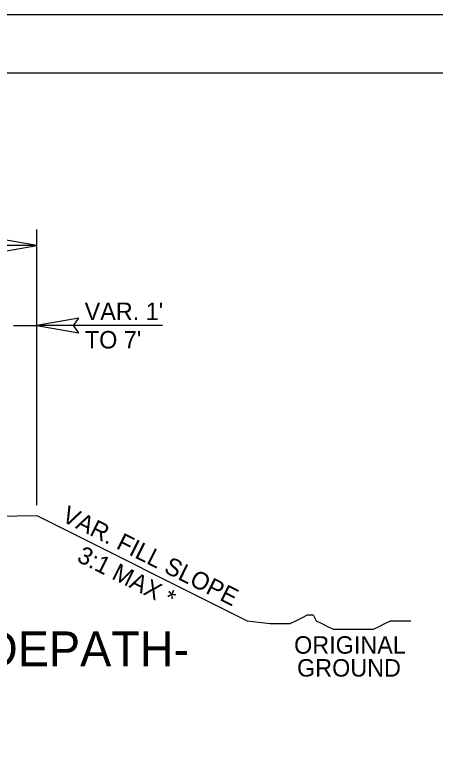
# Model space of a CAD drawing. Extents: x 1487909 to 1489267, y 497866 to 499814.
# Drawn here: x 1489011.53 to 1489029.56, y 498305.41 to 498337.52 of the extents above; entities that cross this region are included whole.
import ezdxf

# ---------------------------------------------------------------- set-up
doc = ezdxf.new("R2010")
doc.units = 0
for name, color, linetype in [('Prop Dimension', 7, 'Continuous'), ('Prop Dimension Text', 7, 'Continuous'), ('Prop Terminator CELL', 7, 'Continuous'), ('Sheet Plot Border Outside CELL', 7, 'Continuous'), ('Sheet Title CELL', 7, 'Continuous'), ('Sheet Typical CELL', 7, 'Continuous'), ('Typical Hinge Slope Arterial CELL', 7, 'Continuous'), ('Typical Pavement Slope CELL', 7, 'Continuous')]:
    doc.layers.add(name, color=color, linetype=linetype)

msp = doc.modelspace()

# ---------------------------------------------------------------- linework, layer by layer
at = {"layer": 'Prop Dimension'}
for p, q in [((1489012.464, 498316.478), (1489012.464, 498328.309)), ((1489012.464, 498327.619), (1488992.964, 498327.619)), ((1489011.464, 498324.188), (1489012.464, 498324.188)), ((1489017.855, 498324.188), (1489012.464, 498324.188))]:
    msp.add_line(p, q, dxfattribs=at)
at = {"layer": 'Prop Terminator CELL'}
for points in [[(1489010.664, 498327.309), (1489012.464, 498327.619), (1489010.654, 498327.939), (1489010.884, 498327.619)], [(1489014.264, 498324.498), (1489012.464, 498324.188), (1489014.274, 498323.868), (1489014.044, 498324.188)]]:
    msp.add_lwpolyline(points, close=True, dxfattribs=at)
at = {"layer": 'Sheet Plot Border Outside CELL'}
msp.add_lwpolyline([(1489051.664, 498337.52), (1488883.264, 498337.52), (1488883.264, 498227.52), (1489051.664, 498227.52)], close=True, dxfattribs=at)
at = {"layer": 'Sheet Typical CELL'}
msp.add_lwpolyline([(1489049.964, 498335.02), (1488899.964, 498335.02), (1488899.964, 498230.02), (1489049.964, 498230.02)], close=True, dxfattribs=at)
at = {"layer": 'Typical Hinge Slope Arterial CELL'}
msp.add_line((1489012.464, 498316.033), (1489021.493, 498311.519), dxfattribs=at)
msp.add_lwpolyline([(1489021.493, 498311.519), (1489022.478, 498311.396), (1489022.725, 498311.396), (1489023.095, 498311.396), (1489023.341, 498311.396), (1489023.587, 498311.519), (1489023.834, 498311.642), (1489024.08, 498311.766), (1489024.326, 498311.766), (1489024.45, 498311.519), (1489024.696, 498311.396), (1489024.943, 498311.272), (1489025.189, 498311.149), (1489025.436, 498311.149), (1489025.682, 498311.149), (1489025.928, 498311.149), (1489026.175, 498311.149), (1489026.421, 498311.149), (1489026.667, 498311.149), (1489026.914, 498311.149), (1489027.16, 498311.272), (1489027.407, 498311.396), (1489027.653, 498311.519), (1489028.023, 498311.519), (1489028.269, 498311.519), (1489028.516, 498311.519)], dxfattribs=at)
at = {"layer": 'Typical Pavement Slope CELL'}
msp.add_line((1488993.463, 498315.653), (1489012.464, 498316.033), dxfattribs=at)

# ---------------------------------------------------------------- texts
at = {"layer": 'Prop Dimension Text'}
for s, p in [("VAR. 1'", (1489014.521, 498324.423)), ("TO 7'", (1489014.531, 498323.204))]:
    msp.add_text(s, height=0.75, dxfattribs=at).set_placement(p)
at = {"layer": 'Sheet Title CELL'}
msp.add_text('C -SIDEPATH-', height=1.5, dxfattribs=at).set_placement((1489005.633, 498309.558))
at = {"layer": 'Typical Hinge Slope Arterial CELL'}
for s, p in [('VAR. FILL SLOPE', (1489013.489, 498315.81)), ('3:1 MAX *', (1489014.143, 498314.086))]:
    msp.add_text(s, height=0.75, rotation=333.4658, dxfattribs=at).set_placement(p)
for s, p in [('ORIGINAL', (1489023.51, 498310.102)), ('GROUND', (1489023.636, 498309.119))]:
    msp.add_text(s, height=0.75, dxfattribs=at).set_placement(p)

doc.saveas('drawing.dxf')
